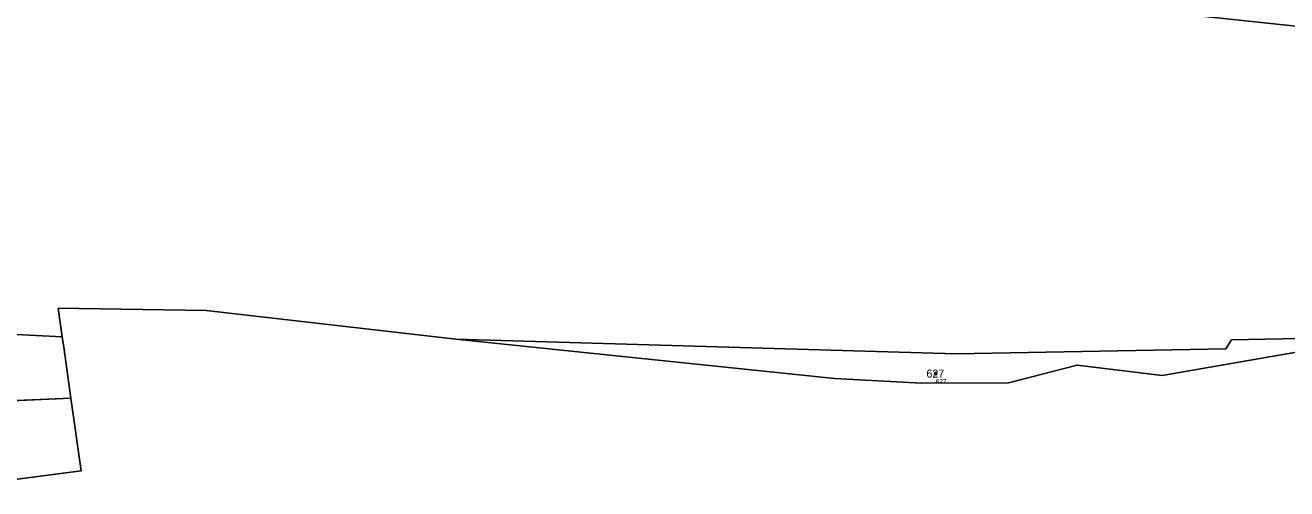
# Model space of a CAD drawing. Extents: x -766177 to -763254, y -1057727 to -1053915.
# Drawn here: x -764589.7 to -764321.8, y -1057703.4 to -1057605.1 of the extents above; entities that cross this region are included whole.
import ezdxf

# ---------------------------------------------------------------- set-up
doc = ezdxf.new("R2010")
doc.units = 0
for name, color, linetype in [('Vrstva 1', 7, 'Continuous'), ('Vrstva 2', 7, 'Continuous'), ('Vrstva 50', 7, 'Continuous'), ('Vrstva 51', 7, 'Continuous'), ('Vrstva 53', 7, 'Continuous')]:
    doc.layers.add(name, color=color, linetype=linetype)

msp = doc.modelspace()

# ---------------------------------------------------------------- linework, layer by layer
at = {"layer": 'Vrstva 1'}
for p, q in [((-764582.7, -1057665.15), (-764581.84, -1057671.22)), ((-764581.84, -1057671.22), (-764672.31, -1057666.59)), ((-764581.84, -1057671.22), (-764581.53, -1057673.39)), ((-764348.24, -1057679.41), (-764300.96, -1057671.2)), ((-764580.01, -1057684.24), (-764581.53, -1057673.39)), ((-764498.25, -1057671.74), (-764417.84, -1057680.08)), ((-764670.98, -1057688.1), (-764580.01, -1057684.24)), ((-764577.84, -1057699.65), (-764580.01, -1057684.24)), ((-764607.04, -1057703.44), (-764577.84, -1057699.65))]:
    msp.add_line(p, q, dxfattribs=at)
for points in [[(-764346.57, -1057602.5), (-764247.15, -1057613), (-764220.74, -1057608.78)], [(-764498.25, -1057671.74), (-764551.28, -1057665.61), (-764582.7, -1057665.15)], [(-764498.25, -1057671.74), (-764392.02, -1057674.8), (-764334.7, -1057673.79), (-764333.51, -1057671.86), (-764300.96, -1057671.2)], [(-764417.84, -1057680.08), (-764399.34, -1057681.07), (-764380.86, -1057680.97), (-764366.3, -1057677.22), (-764348.24, -1057679.41)]]:
    msp.add_lwpolyline(points, dxfattribs=at)
at = {"layer": 'Vrstva 50'}
msp.add_circle((-764396.34, -1057679.00994), 0.25, dxfattribs=at)
at = {"layer": 'Vrstva 51'}
for points in [[(-764247.15, -1057613), (-764346.57, -1057602.5), (-764352.24, -1057601.9), (-764351.94, -1057600.29), (-764353.05, -1057600.11), (-764444.28, -1057589.59), (-764471.42, -1057588.05), (-764502.23, -1057587.44), (-764513.71, -1057587.21), (-764516.71, -1057587.15), (-764517, -1057570.82), (-764517.21, -1057559.22), (-764520.44, -1057559.21), (-764520.48, -1057570.59), (-764520.53, -1057587.07), (-764584.01, -1057586.46), (-764693.66, -1057584)], [(-765156.02, -1057596.08), (-765110.38, -1057609.97), (-765026.42, -1057631.34), (-765004.53, -1057635.54), (-764989.51, -1057638.42), (-764903.7, -1057651.54), (-764901.54, -1057651.87), (-764898.17, -1057658.01), (-764882.07, -1057654.9), (-764872.54, -1057654.61), (-764869.62, -1057654.89), (-764839.44, -1057658.24), (-764779.74, -1057664.53), (-764774.82, -1057662.88), (-764734.14, -1057664.55), (-764672.31, -1057666.59), (-764581.84, -1057671.22), (-764582.7, -1057665.15), (-764551.28, -1057665.61), (-764498.25, -1057671.74), (-764392.02, -1057674.8), (-764334.7, -1057673.79), (-764333.51, -1057671.86), (-764300.96, -1057671.2)], [(-764607.04, -1057703.44), (-764577.84, -1057699.65), (-764580.01, -1057684.24), (-764670.98, -1057688.1)]]:
    msp.add_lwpolyline(points, dxfattribs=at)
for points in [[(-764220.74, -1057608.78), (-764222.84, -1057579.91), (-764224.1, -1057566.79), (-764258.17, -1057567.34), (-764306.78, -1057567.22), (-764354.04, -1057566.12), (-764346.57, -1057602.5), (-764247.15, -1057613)], [(-764670.98, -1057688.1), (-764580.01, -1057684.24), (-764581.53, -1057673.39), (-764581.84, -1057671.22), (-764672.31, -1057666.59)], [(-764348.24, -1057679.41), (-764300.96, -1057671.2), (-764333.51, -1057671.86), (-764334.7, -1057673.79), (-764392.02, -1057674.8), (-764498.25, -1057671.74), (-764417.84, -1057680.08), (-764399.34, -1057681.07), (-764380.86, -1057680.97), (-764366.3, -1057677.22)]]:
    msp.add_lwpolyline(points, close=True, dxfattribs=at)
at = {"layer": 'Vrstva 53'}
msp.add_lwpolyline([(-764607.04, -1057703.44), (-764577.84, -1057699.65), (-764580.01, -1057684.24), (-764581.53, -1057673.39), (-764581.84, -1057671.22), (-764582.7, -1057665.15), (-764551.28, -1057665.61), (-764498.25, -1057671.74), (-764417.84, -1057680.08), (-764399.34, -1057681.07), (-764380.86, -1057680.97), (-764366.3, -1057677.22), (-764348.24, -1057679.41), (-764300.96, -1057671.2)], dxfattribs=at)

# ---------------------------------------------------------------- texts
at = {"layer": 'Vrstva 2'}
msp.add_text('627', height=1.699998, dxfattribs=at).set_placement((-764398.314, -1057679.86))
at = {"layer": 'Vrstva 50'}
msp.add_text('627', height=0.999996, dxfattribs=at).set_placement((-764396.34, -1057681.166))

doc.saveas('drawing.dxf')
